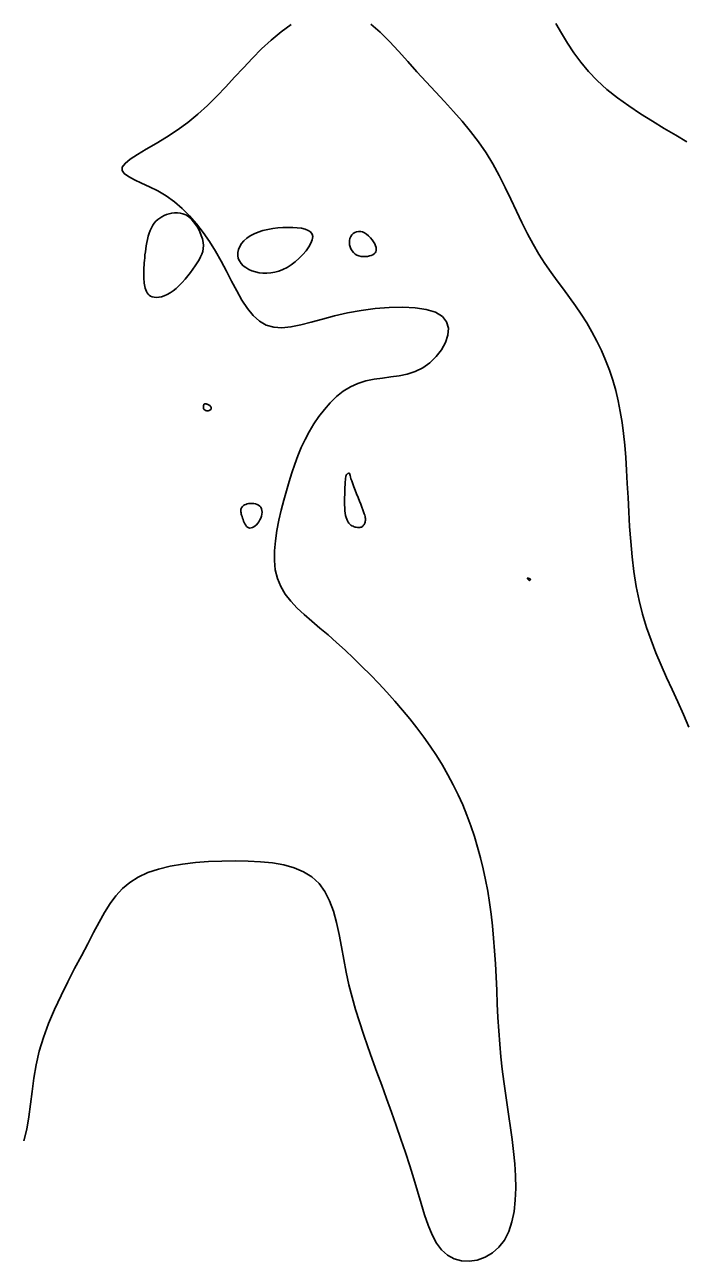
# Model space of a CAD drawing. Extents: x 3040093 to 3056816, y 408076 to 509144.
# Drawn here: x 3047584.1 to 3047636.6, y 436675.5 to 436773.6 of the extents above; entities that cross this region are included whole.
import ezdxf

# ---------------------------------------------------------------- set-up
doc = ezdxf.new("R2010")
doc.units = 0
doc.layers.add('V-CHAN-CONT-EL17', color=7, linetype='Continuous')

msp = doc.modelspace()

# ---------------------------------------------------------------- linework, layer by layer
at = {"layer": 'V-CHAN-CONT-EL17'}
for points in [[(3047584.073, 436685.075), (3047584.3, 436686.021), (3047584.466, 436686.991), (3047584.597, 436687.985), (3047584.719, 436689.003), (3047584.857, 436690.043), (3047585.037, 436691.105), (3047585.285, 436692.187), (3047585.62, 436693.289), (3047586.032, 436694.4), (3047586.502, 436695.51), (3047587.014, 436696.611), (3047587.55, 436697.69), (3047588.094, 436698.738), (3047588.626, 436699.744), (3047589.131, 436700.699), (3047589.596, 436701.594), (3047590.034, 436702.425), (3047590.464, 436703.192), (3047590.904, 436703.892), (3047591.373, 436704.525), (3047591.889, 436705.089), (3047592.471, 436705.582), (3047593.138, 436706.004), (3047593.902, 436706.354), (3047594.753, 436706.637), (3047595.676, 436706.859), (3047596.655, 436707.028), (3047597.674, 436707.148), (3047598.717, 436707.226), (3047599.77, 436707.268), (3047600.815, 436707.282), (3047601.838, 436707.269), (3047602.829, 436707.22), (3047603.775, 436707.124), (3047604.666, 436706.968), (3047605.492, 436706.74), (3047606.243, 436706.427), (3047606.906, 436706.016), (3047607.473, 436705.497), (3047607.936, 436704.861), (3047608.308, 436704.121), (3047608.608, 436703.293), (3047608.851, 436702.396), (3047609.057, 436701.445), (3047609.241, 436700.459), (3047609.422, 436699.454), (3047609.616, 436698.448), (3047609.838, 436697.454), (3047610.089, 436696.47), (3047610.366, 436695.493), (3047610.667, 436694.517), (3047610.989, 436693.538), (3047611.329, 436692.549), (3047611.685, 436691.548), (3047612.054, 436690.528), (3047612.434, 436689.487), (3047612.82, 436688.429), (3047613.206, 436687.36), (3047613.589, 436686.288), (3047613.963, 436685.217), (3047614.324, 436684.155), (3047614.666, 436683.107), (3047614.984, 436682.081), (3047615.277, 436681.083), (3047615.555, 436680.125), (3047615.831, 436679.223), (3047616.118, 436678.389), (3047616.429, 436677.636), (3047616.778, 436676.98), (3047617.177, 436676.433), (3047617.64, 436676.009), (3047618.174, 436675.718), (3047618.762, 436675.561), (3047619.382, 436675.534), (3047620.011, 436675.632), (3047620.627, 436675.853), (3047621.207, 436676.193), (3047621.729, 436676.649), (3047622.17, 436677.215), (3047622.512, 436677.888), (3047622.762, 436678.653), (3047622.929, 436679.493), (3047623.025, 436680.391), (3047623.058, 436681.33), (3047623.04, 436682.296), (3047622.982, 436683.269), (3047622.893, 436684.235), (3047622.783, 436685.18), (3047622.658, 436686.108), (3047622.524, 436687.027), (3047622.384, 436687.944), (3047622.245, 436688.866), (3047622.111, 436689.801), (3047621.988, 436690.757), (3047621.879, 436691.741), (3047621.79, 436692.758), (3047621.717, 436693.802), (3047621.655, 436694.865), (3047621.602, 436695.937), (3047621.552, 436697.012), (3047621.501, 436698.079), (3047621.446, 436699.131), (3047621.382, 436700.159), (3047621.305, 436701.157), (3047621.213, 436702.126), (3047621.106, 436703.069), (3047620.981, 436703.989), (3047620.837, 436704.891), (3047620.672, 436705.777), (3047620.486, 436706.65), (3047620.277, 436707.514), (3047620.043, 436708.372), (3047619.784, 436709.222), (3047619.5, 436710.065), (3047619.19, 436710.898), (3047618.855, 436711.72), (3047618.493, 436712.53), (3047618.105, 436713.327), (3047617.69, 436714.11), (3047617.248, 436714.877), (3047616.78, 436715.631), (3047616.287, 436716.372), (3047615.769, 436717.102), (3047615.227, 436717.824), (3047614.663, 436718.538), (3047614.077, 436719.247), (3047613.469, 436719.951), (3047612.842, 436720.653), (3047612.198, 436721.349), (3047611.541, 436722.035), (3047610.874, 436722.708), (3047610.202, 436723.364), (3047609.528, 436724), (3047608.855, 436724.612), (3047608.187, 436725.196), (3047607.529, 436725.75), (3047606.892, 436726.285), (3047606.287, 436726.809), (3047605.726, 436727.335), (3047605.222, 436727.873), (3047604.786, 436728.435), (3047604.43, 436729.03), (3047604.167, 436729.67), (3047604.003, 436730.363), (3047603.93, 436731.101), (3047603.935, 436731.873), (3047604.005, 436732.669), (3047604.127, 436733.478), (3047604.288, 436734.289), (3047604.476, 436735.092), (3047604.676, 436735.876), (3047604.88, 436736.633), (3047605.088, 436737.362), (3047605.306, 436738.067), (3047605.537, 436738.75), (3047605.786, 436739.414), (3047606.058, 436740.062), (3047606.357, 436740.695), (3047606.687, 436741.318), (3047607.053, 436741.93), (3047607.454, 436742.524), (3047607.889, 436743.09), (3047608.358, 436743.618), (3047608.86, 436744.097), (3047609.394, 436744.519), (3047609.96, 436744.873), (3047610.556, 436745.149), (3047611.181, 436745.344), (3047611.828, 436745.476), (3047612.488, 436745.572), (3047613.153, 436745.656), (3047613.815, 436745.754), (3047614.465, 436745.891), (3047615.095, 436746.093), (3047615.696, 436746.385), (3047616.259, 436746.784), (3047616.762, 436747.27), (3047617.182, 436747.816), (3047617.498, 436748.393), (3047617.684, 436748.975), (3047617.72, 436749.532), (3047617.582, 436750.038), (3047617.246, 436750.464), (3047616.701, 436750.788), (3047615.971, 436751.013), (3047615.093, 436751.147), (3047614.102, 436751.198), (3047613.035, 436751.174), (3047611.926, 436751.084), (3047610.811, 436750.935), (3047609.727, 436750.737), (3047608.703, 436750.499), (3047607.743, 436750.245), (3047606.847, 436749.999), (3047606.014, 436749.786), (3047605.242, 436749.631), (3047604.53, 436749.559), (3047603.877, 436749.594), (3047603.281, 436749.762), (3047602.741, 436750.08), (3047602.248, 436750.533), (3047601.791, 436751.099), (3047601.36, 436751.756), (3047600.945, 436752.482), (3047600.537, 436753.255), (3047600.125, 436754.052), (3047599.698, 436754.852), (3047599.249, 436755.634), (3047598.775, 436756.39), (3047598.275, 436757.113), (3047597.749, 436757.797), (3047597.195, 436758.436), (3047596.613, 436759.022), (3047596.003, 436759.55), (3047595.363, 436760.014), (3047594.699, 436760.409), (3047594.036, 436760.746), (3047593.406, 436761.038), (3047592.841, 436761.299), (3047592.373, 436761.541), (3047592.033, 436761.779), (3047591.854, 436762.024), (3047591.866, 436762.291), (3047592.092, 436762.591), (3047592.507, 436762.927), (3047593.077, 436763.302), (3047593.769, 436763.719), (3047594.549, 436764.179), (3047595.382, 436764.684), (3047596.235, 436765.237), (3047597.073, 436765.84), (3047597.87, 436766.493), (3047598.628, 436767.187), (3047599.357, 436767.914), (3047600.067, 436768.662), (3047600.768, 436769.421), (3047601.469, 436770.182), (3047602.181, 436770.934), (3047602.912, 436771.667), (3047603.671, 436772.369), (3047604.454, 436773.022), (3047605.255, 436773.606)], [(3047611.581, 436773.634), (3047612.317, 436772.992), (3047613.046, 436772.266), (3047613.772, 436771.485), (3047614.497, 436770.673), (3047615.226, 436769.857), (3047615.959, 436769.058), (3047616.692, 436768.274), (3047617.419, 436767.497), (3047618.131, 436766.718), (3047618.823, 436765.932), (3047619.488, 436765.128), (3047620.119, 436764.301), (3047620.708, 436763.442), (3047621.253, 436762.547), (3047621.759, 436761.624), (3047622.233, 436760.686), (3047622.685, 436759.744), (3047623.124, 436758.81), (3047623.556, 436757.897), (3047623.991, 436757.016), (3047624.437, 436756.179), (3047624.9, 436755.394), (3047625.378, 436754.656), (3047625.864, 436753.954), (3047626.355, 436753.278), (3047626.845, 436752.619), (3047627.329, 436751.967), (3047627.801, 436751.311), (3047628.257, 436750.642), (3047628.693, 436749.951), (3047629.105, 436749.239), (3047629.492, 436748.506), (3047629.852, 436747.755), (3047630.183, 436746.986), (3047630.484, 436746.201), (3047630.753, 436745.401), (3047630.987, 436744.588), (3047631.186, 436743.763), (3047631.352, 436742.921), (3047631.491, 436742.056), (3047631.606, 436741.165), (3047631.701, 436740.24), (3047631.78, 436739.277), (3047631.847, 436738.271), (3047631.906, 436737.217), (3047631.962, 436736.112), (3047632.022, 436734.965), (3047632.091, 436733.79), (3047632.178, 436732.599), (3047632.288, 436731.404), (3047632.43, 436730.219), (3047632.61, 436729.055), (3047632.834, 436727.925), (3047633.109, 436726.839), (3047633.428, 436725.792), (3047633.786, 436724.776), (3047634.175, 436723.783), (3047634.589, 436722.806), (3047635.02, 436721.836), (3047635.461, 436720.866), (3047635.907, 436719.888), (3047636.351, 436718.895), (3047636.796, 436717.887)], [(3047636.626, 436764.311), (3047635.75, 436764.822), (3047634.834, 436765.362), (3047633.897, 436765.929), (3047632.956, 436766.524), (3047632.03, 436767.146), (3047631.137, 436767.792), (3047630.295, 436768.464), (3047629.521, 436769.16), (3047628.829, 436769.879), (3047628.213, 436770.617), (3047627.658, 436771.371), (3047627.155, 436772.136), (3047626.689, 436772.907), (3047626.25, 436773.682)]]:
    msp.add_lwpolyline(points, dxfattribs=at)
for points in [[(3047593.58, 436754.154), (3047593.587, 436754.33), (3047593.597, 436754.513), (3047593.611, 436754.705), (3047593.627, 436754.906), (3047593.648, 436755.116), (3047593.672, 436755.337), (3047593.7, 436755.569), (3047593.733, 436755.811), (3047593.771, 436756.061), (3047593.815, 436756.314), (3047593.867, 436756.567), (3047593.928, 436756.815), (3047593.999, 436757.054), (3047594.081, 436757.281), (3047594.175, 436757.491), (3047594.282, 436757.682), (3047594.402, 436757.853), (3047594.536, 436758.006), (3047594.681, 436758.142), (3047594.839, 436758.261), (3047595.008, 436758.366), (3047595.19, 436758.456), (3047595.382, 436758.534), (3047595.585, 436758.599), (3047595.797, 436758.649), (3047596.015, 436758.678), (3047596.237, 436758.682), (3047596.461, 436758.658), (3047596.684, 436758.6), (3047596.905, 436758.505), (3047597.121, 436758.369), (3047597.329, 436758.188), (3047597.527, 436757.97), (3047597.71, 436757.723), (3047597.875, 436757.454), (3047598.018, 436757.172), (3047598.136, 436756.886), (3047598.226, 436756.603), (3047598.283, 436756.332), (3047598.306, 436756.078), (3047598.295, 436755.84), (3047598.253, 436755.613), (3047598.181, 436755.392), (3047598.084, 436755.172), (3047597.961, 436754.949), (3047597.817, 436754.718), (3047597.653, 436754.476), (3047597.472, 436754.218), (3047597.275, 436753.949), (3047597.065, 436753.677), (3047596.845, 436753.407), (3047596.617, 436753.146), (3047596.382, 436752.9), (3047596.144, 436752.676), (3047595.904, 436752.481), (3047595.665, 436752.318), (3047595.43, 436752.189), (3047595.201, 436752.091), (3047594.981, 436752.023), (3047594.774, 436751.982), (3047594.581, 436751.968), (3047594.407, 436751.979), (3047594.253, 436752.013), (3047594.121, 436752.067), (3047594.011, 436752.141), (3047593.919, 436752.23), (3047593.844, 436752.333), (3047593.784, 436752.447), (3047593.735, 436752.57), (3047593.696, 436752.699), (3047593.665, 436752.831), (3047593.639, 436752.964), (3047593.618, 436753.099), (3047593.601, 436753.237), (3047593.589, 436753.378), (3047593.58, 436753.522), (3047593.575, 436753.671), (3047593.574, 436753.826), (3047593.576, 436753.987)], [(3047601.154, 436754.854), (3047601.286, 436754.659), (3047601.456, 436754.483), (3047601.66, 436754.326), (3047601.893, 436754.19), (3047602.15, 436754.077), (3047602.426, 436753.989), (3047602.716, 436753.926), (3047603.017, 436753.89), (3047603.325, 436753.884), (3047603.64, 436753.909), (3047603.96, 436753.966), (3047604.284, 436754.058), (3047604.61, 436754.186), (3047604.938, 436754.351), (3047605.265, 436754.555), (3047605.589, 436754.798), (3047605.901, 436755.072), (3047606.191, 436755.367), (3047606.45, 436755.671), (3047606.666, 436755.975), (3047606.831, 436756.269), (3047606.933, 436756.543), (3047606.964, 436756.785), (3047606.915, 436756.988), (3047606.793, 436757.153), (3047606.606, 436757.284), (3047606.362, 436757.382), (3047606.071, 436757.452), (3047605.741, 436757.496), (3047605.381, 436757.517), (3047604.998, 436757.519), (3047604.602, 436757.505), (3047604.199, 436757.472), (3047603.797, 436757.422), (3047603.4, 436757.351), (3047603.016, 436757.26), (3047602.652, 436757.146), (3047602.314, 436757.009), (3047602.009, 436756.848), (3047601.742, 436756.661), (3047601.515, 436756.455), (3047601.33, 436756.233), (3047601.187, 436756), (3047601.088, 436755.762), (3047601.034, 436755.523), (3047601.027, 436755.289), (3047601.067, 436755.064)], [(3047611.724, 436755.352), (3047611.826, 436755.417), (3047611.906, 436755.493), (3047611.964, 436755.58), (3047611.999, 436755.68), (3047612.009, 436755.793), (3047611.993, 436755.92), (3047611.951, 436756.06), (3047611.882, 436756.214), (3047611.789, 436756.376), (3047611.675, 436756.54), (3047611.543, 436756.699), (3047611.399, 436756.846), (3047611.244, 436756.976), (3047611.083, 436757.081), (3047610.919, 436757.155), (3047610.756, 436757.193), (3047610.597, 436757.196), (3047610.445, 436757.167), (3047610.304, 436757.11), (3047610.178, 436757.026), (3047610.07, 436756.919), (3047609.983, 436756.792), (3047609.92, 436756.647), (3047609.885, 436756.488), (3047609.877, 436756.32), (3047609.895, 436756.147), (3047609.937, 436755.976), (3047610.002, 436755.811), (3047610.089, 436755.657), (3047610.197, 436755.521), (3047610.325, 436755.408), (3047610.47, 436755.32), (3047610.628, 436755.259), (3047610.796, 436755.22), (3047610.967, 436755.202), (3047611.138, 436755.204), (3047611.304, 436755.221), (3047611.46, 436755.253), (3047611.601, 436755.297)], [(3047598.366, 436743.074), (3047598.338, 436743.116), (3047598.32, 436743.164), (3047598.309, 436743.214), (3047598.304, 436743.265), (3047598.304, 436743.315), (3047598.308, 436743.362), (3047598.315, 436743.404), (3047598.324, 436743.44), (3047598.335, 436743.469), (3047598.349, 436743.491), (3047598.366, 436743.508), (3047598.387, 436743.52), (3047598.412, 436743.526), (3047598.442, 436743.528), (3047598.477, 436743.526), (3047598.519, 436743.52), (3047598.564, 436743.51), (3047598.613, 436743.496), (3047598.662, 436743.479), (3047598.711, 436743.456), (3047598.758, 436743.43), (3047598.802, 436743.399), (3047598.84, 436743.364), (3047598.871, 436743.325), (3047598.896, 436743.282), (3047598.912, 436743.238), (3047598.919, 436743.193), (3047598.917, 436743.149), (3047598.905, 436743.108), (3047598.883, 436743.07), (3047598.849, 436743.038), (3047598.805, 436743.012), (3047598.751, 436742.993), (3047598.692, 436742.981), (3047598.629, 436742.977), (3047598.566, 436742.98), (3047598.505, 436742.991), (3047598.45, 436743.01), (3047598.403, 436743.038)], [(3047609.519, 436735.049), (3047609.543, 436734.845), (3047609.574, 436734.665), (3047609.613, 436734.507), (3047609.66, 436734.369), (3047609.713, 436734.248), (3047609.774, 436734.144), (3047609.842, 436734.054), (3047609.917, 436733.978), (3047609.997, 436733.913), (3047610.081, 436733.859), (3047610.168, 436733.815), (3047610.255, 436733.78), (3047610.341, 436733.754), (3047610.425, 436733.735), (3047610.505, 436733.723), (3047610.58, 436733.716), (3047610.649, 436733.716), (3047610.713, 436733.722), (3047610.773, 436733.735), (3047610.827, 436733.754), (3047610.878, 436733.78), (3047610.924, 436733.813), (3047610.966, 436733.853), (3047611.004, 436733.9), (3047611.038, 436733.954), (3047611.068, 436734.014), (3047611.094, 436734.077), (3047611.114, 436734.145), (3047611.13, 436734.215), (3047611.14, 436734.287), (3047611.145, 436734.359), (3047611.143, 436734.432), (3047611.135, 436734.509), (3047611.118, 436734.595), (3047611.091, 436734.695), (3047611.054, 436734.813), (3047611.004, 436734.954), (3047610.942, 436735.123), (3047610.864, 436735.323), (3047610.772, 436735.558), (3047610.668, 436735.82), (3047610.558, 436736.099), (3047610.445, 436736.385), (3047610.334, 436736.669), (3047610.23, 436736.941), (3047610.137, 436737.19), (3047610.06, 436737.408), (3047610.001, 436737.587), (3047609.96, 436737.728), (3047609.931, 436737.836), (3047609.913, 436737.916), (3047609.902, 436737.971), (3047609.894, 436738.006), (3047609.886, 436738.026), (3047609.875, 436738.035), (3047609.858, 436738.036), (3047609.836, 436738.031), (3047609.811, 436738.021), (3047609.782, 436738.007), (3047609.753, 436737.99), (3047609.723, 436737.971), (3047609.695, 436737.951), (3047609.67, 436737.93), (3047609.648, 436737.91), (3047609.629, 436737.885), (3047609.614, 436737.85), (3047609.6, 436737.8), (3047609.587, 436737.729), (3047609.576, 436737.633), (3047609.564, 436737.506), (3047609.551, 436737.343), (3047609.538, 436737.14), (3047609.525, 436736.904), (3047609.512, 436736.644), (3047609.501, 436736.368), (3047609.494, 436736.085), (3047609.491, 436735.803), (3047609.493, 436735.531), (3047609.502, 436735.277)], [(3047601.324, 436735.288), (3047601.367, 436735.354), (3047601.422, 436735.415), (3047601.489, 436735.47), (3047601.57, 436735.517), (3047601.662, 436735.557), (3047601.768, 436735.589), (3047601.886, 436735.612), (3047602.016, 436735.625), (3047602.154, 436735.627), (3047602.294, 436735.616), (3047602.433, 436735.591), (3047602.564, 436735.551), (3047602.682, 436735.494), (3047602.784, 436735.419), (3047602.863, 436735.324), (3047602.915, 436735.209), (3047602.943, 436735.077), (3047602.948, 436734.932), (3047602.931, 436734.78), (3047602.896, 436734.624), (3047602.844, 436734.469), (3047602.777, 436734.319), (3047602.697, 436734.179), (3047602.608, 436734.052), (3047602.51, 436733.941), (3047602.406, 436733.847), (3047602.3, 436733.773), (3047602.193, 436733.719), (3047602.087, 436733.687), (3047601.986, 436733.68), (3047601.891, 436733.698), (3047601.806, 436733.742), (3047601.728, 436733.81), (3047601.658, 436733.897), (3047601.596, 436733.998), (3047601.54, 436734.11), (3047601.489, 436734.228), (3047601.443, 436734.349), (3047601.402, 436734.467), (3047601.364, 436734.58), (3047601.331, 436734.687), (3047601.304, 436734.788), (3047601.284, 436734.884), (3047601.272, 436734.974), (3047601.268, 436735.059), (3047601.275, 436735.14), (3047601.293, 436735.216)], [(3047624.158, 436729.527), (3047624.168, 436729.532), (3047624.178, 436729.538), (3047624.188, 436729.545), (3047624.197, 436729.554), (3047624.205, 436729.562), (3047624.212, 436729.572), (3047624.217, 436729.581), (3047624.221, 436729.589), (3047624.223, 436729.598), (3047624.222, 436729.606), (3047624.221, 436729.614), (3047624.218, 436729.621), (3047624.213, 436729.628), (3047624.208, 436729.635), (3047624.201, 436729.641), (3047624.193, 436729.646), (3047624.184, 436729.652), (3047624.174, 436729.657), (3047624.163, 436729.662), (3047624.15, 436729.667), (3047624.136, 436729.672), (3047624.121, 436729.677), (3047624.104, 436729.683), (3047624.085, 436729.689), (3047624.066, 436729.696), (3047624.047, 436729.701), (3047624.028, 436729.706), (3047624.012, 436729.709), (3047623.999, 436729.709), (3047623.989, 436729.706), (3047623.984, 436729.7), (3047623.985, 436729.69), (3047623.99, 436729.677), (3047623.999, 436729.661), (3047624.011, 436729.644), (3047624.025, 436729.626), (3047624.039, 436729.607), (3047624.054, 436729.59), (3047624.069, 436729.573), (3047624.081, 436729.559), (3047624.093, 436729.548), (3047624.103, 436729.538), (3047624.112, 436729.531), (3047624.121, 436729.526), (3047624.13, 436729.523), (3047624.139, 436729.522), (3047624.148, 436729.524)]]:
    msp.add_lwpolyline(points, close=True, dxfattribs=at)

doc.saveas('drawing.dxf')
